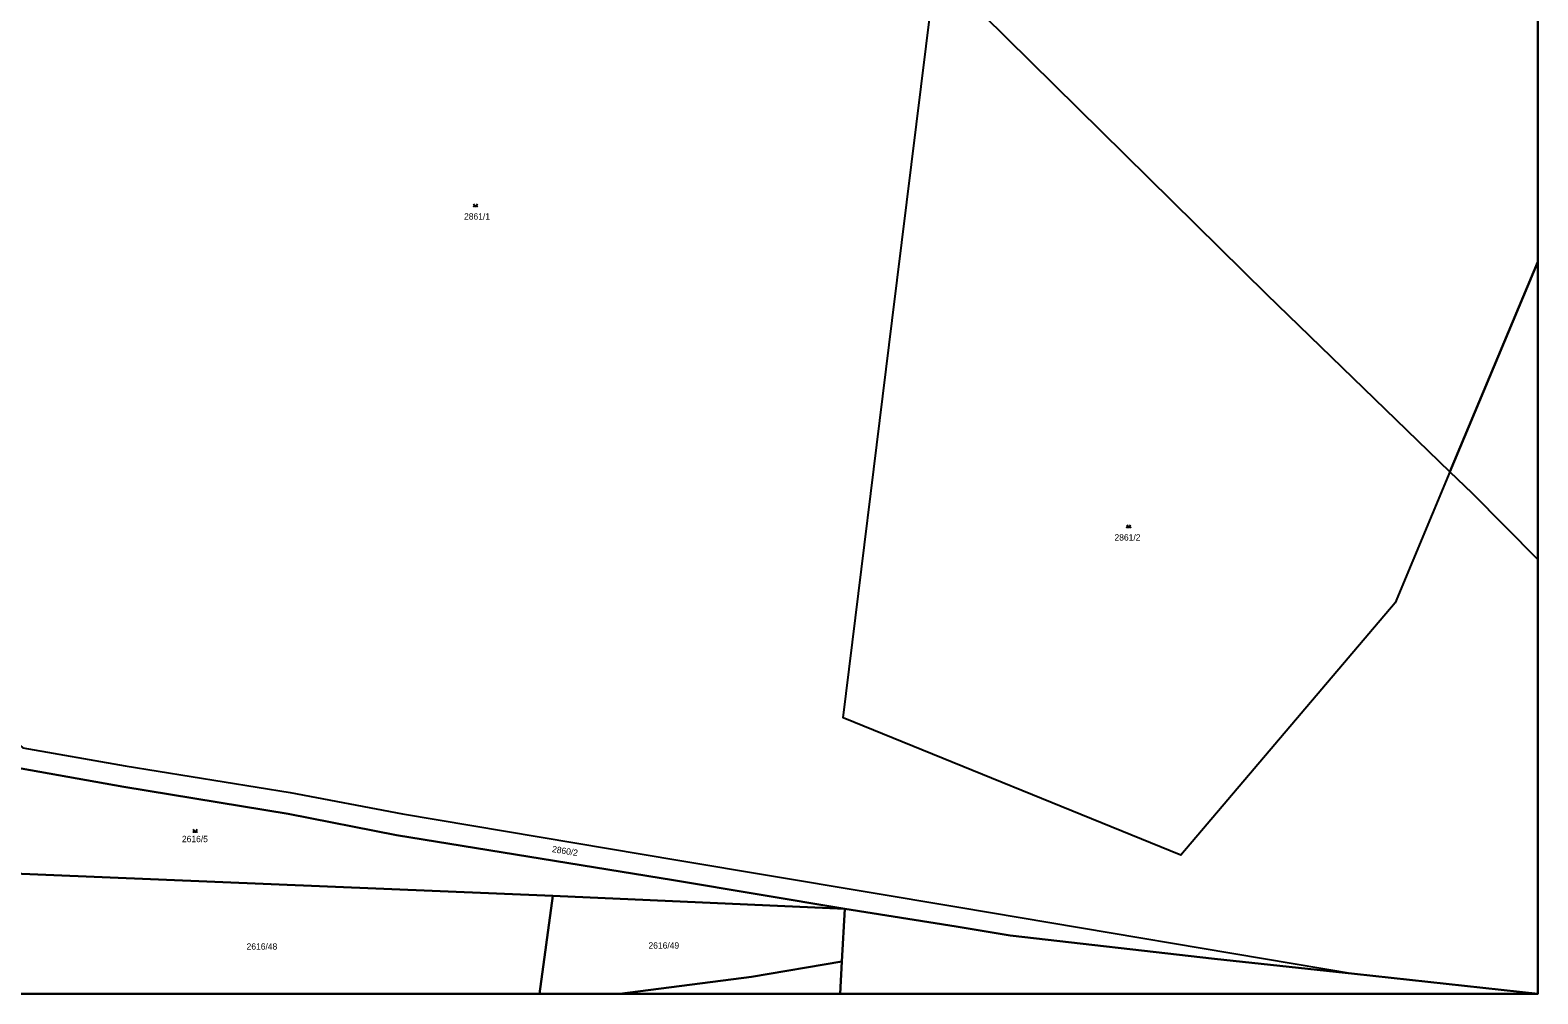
# Model space of a CAD drawing. Extents: x -596024 to -594475, y -1163820 to -1161957.
# Drawn here: x -594879.1 to -594475.5, y -1163820.2 to -1163562.3 of the extents above; entities that cross this region are included whole.
import ezdxf

# ---------------------------------------------------------------- set-up
doc = ezdxf.new("R2010")
doc.units = 0
for name, color, linetype in [('Level 1', 7, 'Continuous'), ('Level 4', 7, 'Continuous'), ('Level 5', 7, 'Continuous'), ('Level 60', 7, 'Continuous'), ('Vrstva 60', 7, 'Continuous'), ('Vrstva 63', 7, 'Continuous')]:
    doc.layers.add(name, color=color, linetype=linetype)

msp = doc.modelspace()

# ---------------------------------------------------------------- linework, layer by layer
at = {"layer": 'Level 1'}
for p, q in [((-594498.99, -1163680.49), (-594475.47, -1163624.25)), ((-594739.19, -1163793.96), (-594742.78, -1163820.23)), ((-594661.76, -1163811.6), (-594662.21, -1163820.23)), ((-594524.52, -1163814.91), (-594475.47, -1163820.23))]:
    msp.add_line(p, q, dxfattribs=at)
for points in [[(-594498.99, -1163680.49), (-594513.67, -1163715.59), (-594571.07, -1163783.1), (-594661.46, -1163746.33), (-594648.3, -1163639.97), (-594636.61, -1163545.57)], [(-594636.61, -1163545.57), (-594548.15, -1163632.92), (-594498.99, -1163680.49)], [(-594475.47, -1163703.99), (-594493.09, -1163686.2), (-594498.99, -1163680.49)], [(-594888.88, -1163747.67), (-594881.07, -1163754.37), (-594853.71, -1163759.18), (-594809.52, -1163766.35), (-594779.42, -1163772.07), (-594705.71, -1163784.41), (-594630.48, -1163797), (-594524.52, -1163814.91)], [(-594661.02, -1163797.43), (-594706.83, -1163789.82), (-594781.05, -1163777.75), (-594810.04, -1163772.05), (-594854.05, -1163764.77), (-594889.06, -1163758.56)], [(-594890.11, -1163787.78), (-594739.19, -1163793.96)], [(-594739.19, -1163793.96), (-594661.02, -1163797.43)], [(-594661.02, -1163797.43), (-594661.76, -1163811.6)], [(-594661.02, -1163797.43), (-594631.17, -1163802.24), (-594616.78, -1163804.65), (-594562.06, -1163810.84), (-594524.52, -1163814.91)], [(-594721.28, -1163820.23), (-594685.97, -1163815.68), (-594661.76, -1163811.6)]]:
    msp.add_lwpolyline(points, dxfattribs=at)
at = {"layer": 'Level 5'}
for points in [[(-594760.38, -1163608.75), (-594759.88, -1163609.5), (-594759.38, -1163608.75)], [(-594585.53, -1163694.68), (-594585.03, -1163695.43), (-594584.53, -1163694.68)], [(-594835.43, -1163776.18), (-594834.93, -1163776.93), (-594834.43, -1163776.18)]]:
    msp.add_lwpolyline(points, dxfattribs=at)
for centre in [(-594760.33, -1163609.45), (-594759.43, -1163609.45), (-594585.48, -1163695.38), (-594584.58, -1163695.38), (-594835.38, -1163776.88), (-594834.48, -1163776.88)]:
    msp.add_circle(centre, 0.05, dxfattribs=at)
at = {"layer": 'Level 60'}
for points in [[(-594513.67, -1163715.59), (-594571.07, -1163783.1), (-594661.46, -1163746.33), (-594648.3, -1163639.97), (-594636.61, -1163545.57), (-594548.15, -1163632.92), (-594498.99, -1163680.49)], [(-594889.06, -1163758.56), (-594888.88, -1163747.67), (-594881.07, -1163754.37), (-594853.71, -1163759.18), (-594809.52, -1163766.35), (-594779.42, -1163772.07), (-594705.71, -1163784.41), (-594630.48, -1163797), (-594524.52, -1163814.91), (-594562.06, -1163810.84), (-594616.78, -1163804.65), (-594631.17, -1163802.24), (-594661.02, -1163797.43), (-594706.83, -1163789.82), (-594781.05, -1163777.75), (-594810.04, -1163772.05), (-594854.05, -1163764.77)], [(-594739.19, -1163793.96), (-594890.11, -1163787.78), (-594889.06, -1163758.56), (-594854.05, -1163764.77), (-594810.04, -1163772.05), (-594781.05, -1163777.75), (-594706.83, -1163789.82), (-594661.02, -1163797.43)]]:
    msp.add_lwpolyline(points, close=True, dxfattribs=at)
at = {"layer": 'Vrstva 60'}
for points in [[(-594475.47, -1163624.25), (-594475.47, -1163555.67), (-594535.93, -1163481.57), (-594603.63, -1163398.6), (-594676.56, -1163309.2), (-594737.79, -1163234.16), (-594811.49, -1163143.83), (-594888.97, -1163048.87), (-594887.86, -1163075.46), (-594885.09, -1163144.69), (-594884.02, -1163178.01), (-594875.6, -1163310.94), (-594795.73, -1163389.03), (-594742.22, -1163422.15), (-594687.86, -1163425.44), (-594633.25, -1163518.34), (-594636.61, -1163545.57), (-594548.15, -1163632.92), (-594498.99, -1163680.49)], [(-594475.47, -1163703.99), (-594475.47, -1163624.25), (-594498.99, -1163680.49), (-594493.09, -1163686.2)], [(-594890.98, -1163820.23), (-594742.78, -1163820.23), (-594739.19, -1163793.96), (-594890.11, -1163787.78)], [(-594742.78, -1163820.23), (-594721.28, -1163820.23), (-594685.97, -1163815.68), (-594661.76, -1163811.6), (-594661.02, -1163797.43), (-594739.19, -1163793.96)], [(-594662.21, -1163820.23), (-594475.47, -1163820.23), (-594524.52, -1163814.91), (-594562.06, -1163810.84), (-594616.78, -1163804.65), (-594631.17, -1163802.24), (-594661.02, -1163797.43), (-594661.76, -1163811.6)], [(-594721.28, -1163820.23), (-594662.21, -1163820.23), (-594661.76, -1163811.6), (-594685.97, -1163815.68)]]:
    msp.add_lwpolyline(points, close=True, dxfattribs=at)
msp.add_lwpolyline([(-594881.07, -1163754.37), (-594853.71, -1163759.18), (-594809.52, -1163766.35), (-594779.42, -1163772.07), (-594705.71, -1163784.41), (-594630.48, -1163797), (-594524.52, -1163814.91), (-594475.47, -1163820.23), (-594475.47, -1163703.99), (-594493.09, -1163686.2), (-594498.99, -1163680.49), (-594513.67, -1163715.59), (-594571.07, -1163783.1), (-594661.46, -1163746.33), (-594648.3, -1163639.97), (-594636.61, -1163545.57), (-594736.02, -1163447.41), (-594795.73, -1163389.03), (-594833.98, -1163365.35), (-594876.89, -1163338.79), (-594880.83, -1163384.76)], dxfattribs=at)
at = {"layer": 'Vrstva 63'}
msp.add_lwpolyline([(-594475.47, -1163820.23), (-596024.42, -1163820.23), (-596024.42, -1161956.88), (-594475.47, -1161956.88)], close=True, dxfattribs=at)

# ---------------------------------------------------------------- texts
at = {"layer": 'Level 4'}
for s, p in [('2861/1', (-594762.94, -1163612.96)), ('2861/2', (-594588.81, -1163698.89)), ('2616/5', (-594838.47, -1163779.63)), ('2616/48', (-594821.16, -1163808.4)), ('2616/49', (-594713.57, -1163808.13))]:
    msp.add_text(s, height=1.7, dxfattribs=at).set_placement(p)
msp.add_text('2860/2', height=1.7, rotation=350.7631, dxfattribs=at).set_placement((-594739.48, -1163782.26))

doc.saveas('drawing.dxf')
